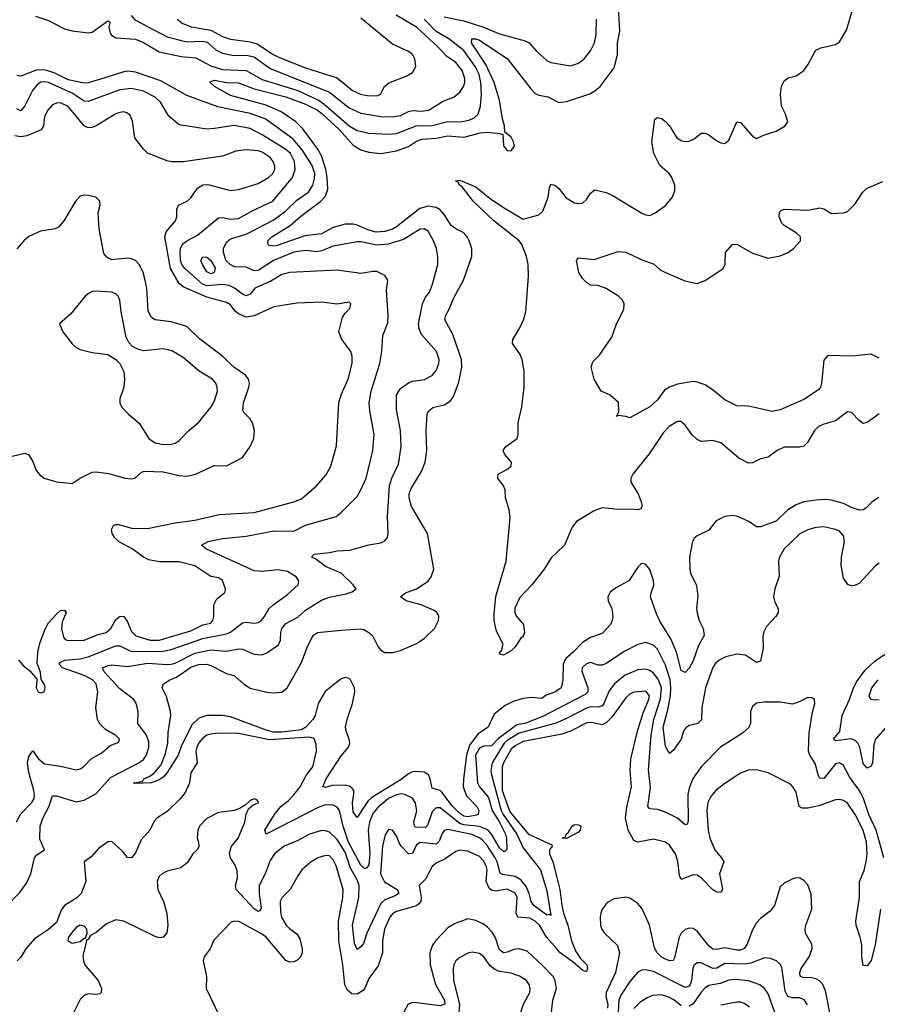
# Model space of a CAD drawing. Header units: inches. Extents: x 1834610 to 2027685, y 642842 to 774116.
# Tile 562 of 632: x 1977284 to 1981621, y 744090 to 749067. Entities that reach past the tile are written whole.
import ezdxf

# ---------------------------------------------------------------- set-up
doc = ezdxf.new("R2010")
doc.units = ezdxf.units.IN
doc.header["$MEASUREMENT"] = 0
doc.layers.add('B9774', color=7, linetype='Continuous')
doc.layers.add('B9784', color=7, linetype='Continuous')

msp = doc.modelspace()

# ---------------------------------------------------------------- linework, layer by layer
at = {"layer": 'B9774', "color": 5}
for points, elevation in [([(1977364.6, 749084.6), (1977430, 749063.7), (1977510, 749021.3), (1977550, 749010.7), (1977630, 749000.2), (1977650, 749004.6), (1977730, 749061.5), (1977737.7, 749057.7), (1977739.2, 749050), (1977735.5, 749030), (1977741.4, 749001.4), (1977748.9, 748988.9), (1977770, 748975.6), (1977870, 748969.4), (1977910, 748951.6), (1977990, 748904.9), (1978101, 748881), (1978174.1, 748874.1), (1978250, 748834.2), (1978310, 748815.9), (1978430, 748810.1), (1978510, 748764.6), (1978690, 748708.5), (1978798, 748658), (1978822.4, 748642.4), (1978950, 748530.5), (1978990, 748506.3), (1979050, 748493), (1979148.6, 748488.6), (1979190, 748492), (1979289.9, 748530.1), (1979370, 748531.9), (1979450, 748553.1), (1979510, 748550.5), (1979550, 748557.7), (1979580.3, 748570), (1979603.2, 748590), (1979615.2, 748630), (1979619.6, 748690), (1979615.6, 748750), (1979607.3, 748790), (1979587.4, 748830), (1979530, 748910.6), (1979454.9, 748970), (1979390, 749007.9), (1979329.9, 749070)], 340), ([(1977847.8, 749087.8), (1977865.8, 749065.8), (1978030, 748980.1), (1978130, 748955.4), (1978210, 748959.3), (1978232.8, 748952.8), (1978275.6, 748915.6), (1978310, 748898.3), (1978366.3, 748886.3), (1978430, 748887.6), (1978470, 748879.1), (1978550, 748820.8), (1978850, 748701), (1978950, 748620.8), (1979010, 748593.9), (1979110, 748578.3), (1979170, 748576.5), (1979210, 748583.4), (1979250, 748603.4), (1979270, 748607.5), (1979314.6, 748605.5), (1979351.1, 748610), (1979425.5, 748654.5), (1979482.1, 748677.9), (1979510, 748701.6), (1979528.7, 748730), (1979534.6, 748750), (1979535, 748770), (1979521.7, 748810), (1979490.5, 748850.5), (1979443.2, 748883.2), (1979399.3, 748930), (1979290.4, 749030), (1979188.6, 749090)], 360), ([(1978079.7, 749070), (1978105.4, 749050), (1978151.9, 749031.9), (1978250, 749013.7), (1978310, 748982), (1978350, 748968.2), (1978450, 748954.6), (1978484.6, 748944.6), (1978569.8, 748889.8), (1978610, 748870.9), (1978730, 748823.8), (1978890, 748773.3), (1978967.7, 748710), (1979007.6, 748690), (1979050, 748681.5), (1979095.5, 748684.5), (1979108.7, 748691.3), (1979129.7, 748730), (1979151.4, 748748.6), (1979238, 748782), (1979270, 748799.5), (1979288.2, 748830), (1979283.1, 748870), (1979270.5, 748890.5), (1979250, 748906.9), (1979170, 748942.7), (1979010, 749075.6)], 380), ([(1979430, 749081), (1979530, 749061.6), (1979630, 749029.3), (1979710, 748995.2), (1979840.8, 748960.7), (1979860.3, 748950), (1979895.3, 748910), (1979950, 748860.2), (1979970.2, 748850.2), (1980000, 748845.4)], 340), ([(1980000, 745674.1), (1979994.3, 745670), (1979946.7, 745653.4), (1979924.2, 745635.8), (1979870, 745640.8), (1979830, 745636.4), (1979780.1, 745619.9), (1979740, 745599.9), (1979683.8, 745556.2), (1979653.1, 745490), (1979603.2, 745456.8), (1979559.4, 745400.6), (1979542.9, 745350), (1979528, 745230), (1979527.3, 745190), (1979543.8, 745143.8), (1979595.9, 745090), (1979605.8, 745070), (1979602.8, 745050), (1979594, 745046), (1979550, 745038.1), (1979530, 745041.4), (1979510, 745053.7), (1979470, 745095), (1979421.1, 745161.1), (1979410, 745171.1), (1979370, 745181.6), (1979360.4, 745230), (1979352, 745250), (1979330, 745263.2), (1979286.2, 745266.2), (1979270, 745264.3), (1979250, 745254.8), (1979214, 745226), (1979064.1, 745135.9), (1979044.1, 745115.9), (1978990, 745033.5), (1978970, 745060.7), (1978967.3, 745110), (1978974.5, 745154.5), (1978973.1, 745170), (1978963.5, 745183.5), (1978950, 745193.3), (1978930, 745197.2), (1978864.2, 745195.8), (1978830, 745185.9), (1978817.6, 745190), (1978834.7, 745230), (1978910, 745346.7), (1978947.1, 745390), (1978953.8, 745410), (1978950.8, 745430), (1978934.6, 745470), (1978932, 745492), (1978939.9, 745530), (1978967.7, 745610), (1978979.1, 745670), (1978977, 745690), (1978956.6, 745730), (1978950, 745737.3), (1978930, 745741.3), (1978910, 745735.9), (1978829.3, 745670.7), (1978793.5, 745610), (1978777.6, 745550), (1978767.3, 745530), (1978731.7, 745490), (1978710, 745478), (1978610, 745466.2), (1978570, 745465.8), (1978530, 745475.3), (1978350, 745543.6), (1978310, 745549), (1978230.7, 745549.3), (1978190, 745536), (1978156.4, 745503.6), (1978102.2, 745397.8), (1978084.8, 745350), (1978030, 745261.1), (1978010, 745238.5), (1977990, 745223.9), (1977950, 745208.6), (1977865.6, 745205.6), (1977859, 745210), (1977904.7, 745215.3), (1977912.3, 745230), (1977939.3, 745240.7), (1977963.2, 745256.8), (1977998.8, 745301.2), (1978022.2, 745357.8), (1978033.1, 745410), (1978035.4, 745464.6), (1978048.7, 745550), (1978047.4, 745570), (1978026.3, 745646.3), (1978004.7, 745690), (1978011.2, 745710), (1978043.5, 745730), (1978076.8, 745743.2), (1978150, 745794.1), (1978190, 745807.1), (1978230, 745808.9), (1978250, 745803.1), (1978330, 745761.9), (1978370.7, 745750.7), (1978416.2, 745710), (1978450, 745688.6), (1978533.1, 745666.9), (1978570, 745664.4), (1978610, 745668.4), (1978636.4, 745690), (1978710, 745817.8), (1978735.4, 745890), (1978760.3, 745939.7), (1978770, 745955.2), (1978790, 745968.7), (1978910, 745981.4), (1979007.8, 745987.8), (1979024.6, 745984.6), (1979049.8, 745969.8), (1979070.1, 745950.1), (1979096.3, 745896.3), (1979110, 745880.1), (1979130, 745868.9), (1979170, 745867.5), (1979210, 745877.8), (1979290, 745914), (1979330, 745938.2), (1979381, 745990), (1979402.2, 746030), (1979403.5, 746050), (1979399.6, 746059.6), (1979394.3, 746070), (1979379.9, 746079.9), (1979314.7, 746110), (1979238.4, 746130), (1979209.6, 746150), (1979235.1, 746170), (1979290, 746190.7), (1979350.4, 746229.6), (1979365.3, 746250), (1979378.7, 746290), (1979347, 746470), (1979266.2, 746606.2), (1979253.5, 746650), (1979254.4, 746670), (1979263.3, 746696.7), (1979316.1, 746783.9), (1979335.2, 746830), (1979343.2, 746890), (1979338.9, 746990), (1979345.4, 747074.6), (1979353.5, 747090), (1979373.3, 747106.7), (1979430, 747120.4), (1979461.7, 747138.3), (1979477.5, 747162.4), (1979505.6, 747234.4), (1979520.6, 747310), (1979518.8, 747350), (1979475.2, 747475.2), (1979433.7, 747550), (1979436.8, 747570), (1979456.1, 747603.9), (1979478.9, 747661.1), (1979528.2, 747750), (1979570.6, 747870), (1979571.3, 747910), (1979556.5, 747950), (1979547.4, 747970), (1979530, 747989.8), (1979489.1, 748009.1), (1979466, 748026), (1979430, 748083.2), (1979410, 748106), (1979390, 748117.9), (1979350, 748124.1), (1979307.7, 748112.3), (1979190, 748020.3), (1979170, 748008.9), (1979130, 747995.9), (1979087, 747993), (1979045, 748005), (1978990, 748029.2), (1978970, 748033.7), (1978930, 748033.3), (1978870, 748017.1), (1978810, 747984.7), (1978726.2, 747973.8), (1978586, 747926), (1978570, 747922.8), (1978546.3, 747926.3), (1978540.4, 747930), (1978538.5, 747950), (1978559.4, 747970), (1978652.7, 748027.3), (1978705.9, 748074.1), (1978806.2, 748150), (1978830, 748174.4), (1978842.7, 748210), (1978839.3, 748270), (1978831.7, 748310), (1978810, 748379.8), (1978792.5, 748412.5), (1978715.7, 748515.7), (1978680.5, 748550), (1978610, 748599.4), (1978530, 748635.6), (1978350, 748684.1), (1978269.8, 748730), (1978246.9, 748750), (1978246.7, 748753.3), (1978270, 748760.7), (1978330, 748750.4), (1978391.4, 748748.6), (1978470, 748717.9), (1978630, 748677.9), (1978730, 748639.8), (1978790, 748609.5), (1978812.4, 748592.4), (1978901.3, 748510), (1978970, 748432.8), (1979010, 748409.6), (1979050, 748397.1), (1979110, 748391.3), (1979190, 748404.3), (1979250, 748425.9), (1979290, 748452.6), (1979317.5, 748462.5), (1979390, 748468.1), (1979450, 748480.2), (1979530, 748473), (1979614.8, 748494.8), (1979650, 748498.5), (1979712.5, 748492.5), (1979727.1, 748487.1), (1979730.3, 748430), (1979750, 748406.7), (1979770, 748403.7), (1979785.6, 748430), (1979781.6, 748450), (1979770, 748473.7), (1979738, 748498), (1979736.2, 748530), (1979725.5, 748565.5), (1979710, 748661.1), (1979683.3, 748750), (1979641.2, 748841.2), (1979568.6, 748950), (1979569.9, 748970.1), (1979590, 748970.5), (1979610, 748963.3), (1979750, 748871.7), (1979870, 748716), (1979890, 748695.8), (1979910, 748686), (1979956.8, 748676.8), (1980000, 748654.3)], 320), ([(1977215.1, 744584.9), (1977285, 744655), (1977318.2, 744701.8), (1977340.4, 744750), (1977359.3, 744830), (1977370, 744844.9), (1977409.4, 744870), (1977385.4, 744925.4), (1977388.4, 744990), (1977401.1, 745030), (1977431.8, 745088.2), (1977450, 745144), (1977470, 745143), (1977570, 745113.6), (1977610, 745121), (1977670, 745154.7), (1977743.3, 745236.7), (1977886.3, 745310), (1977910, 745328), (1977925.8, 745350), (1977937.1, 745390), (1977937.3, 745417.3), (1977925.7, 745450), (1977882, 745510), (1977883.5, 745570), (1977872.7, 745612.7), (1977860.5, 745630), (1977790, 745685.4), (1977711.2, 745770), (1977702.3, 745790), (1977730, 745802.8), (1977750, 745805.2), (1977830, 745797.7), (1977930, 745813.8), (1978030, 745806.9), (1978050, 745809.4), (1978070, 745815.1), (1978170, 745865.6), (1978250, 745881.3), (1978330, 745875.1), (1978390, 745886.8), (1978410, 745884.6), (1978470, 745859.5), (1978510, 745855.9), (1978533.9, 745866.1), (1978593.4, 745906.6), (1978602.5, 745930), (1978604.2, 745970), (1978610.4, 745989.6), (1978630, 746015.1), (1978690, 746046.4), (1978730, 746082.4), (1978810, 746133.6), (1978850, 746147.2), (1978935.7, 746164.3), (1978965.7, 746174.3), (1978985.6, 746190), (1978971, 746210), (1978910, 746269.2), (1978830, 746302.2), (1978780.9, 746340.9), (1978759.3, 746350), (1978774, 746366), (1978850, 746373.2), (1978890, 746382), (1978954.2, 746385.8), (1979050, 746412.7), (1979110, 746423.1), (1979130, 746432.4), (1979143.5, 746450), (1979147.7, 746472.3), (1979144.6, 746555.4), (1979153.8, 746710), (1979166.7, 746750), (1979199.5, 746820.5), (1979212.7, 746910), (1979209.9, 746990), (1979190, 747095.3), (1979189, 747170), (1979210, 747202), (1979250, 747232.2), (1979270, 747239.3), (1979331.9, 747248.1), (1979370, 747267.7), (1979390, 747293), (1979403.9, 747330), (1979405.8, 747350), (1979392.5, 747390), (1979316.5, 747476.5), (1979304.3, 747504.3), (1979300.5, 747530), (1979321.3, 747630), (1979336.2, 747663.8), (1979355.7, 747690), (1979372.2, 747730), (1979399.2, 747830), (1979399.3, 747870), (1979391.6, 747910), (1979377.2, 747950), (1979350, 747998), (1979330, 748010.6), (1979310, 748007.5), (1979224.2, 747955.8), (1979147.5, 747932.5), (1979090, 747927.1), (1979010, 747944.5), (1978990, 747944), (1978870, 747922.9), (1978810, 747898), (1978790, 747894.1), (1978730, 747900.4), (1978670, 747892.3), (1978568.1, 747850), (1978490, 747799.6), (1978470, 747798.4), (1978430, 747815.8), (1978370, 747818.5), (1978348.8, 747828.8), (1978329, 747849), (1978314.4, 747890), (1978315.4, 747910), (1978330, 747942.2), (1978350, 747959.8), (1978430, 747983.6), (1978570, 748056.1), (1978630, 748100.4), (1978685.9, 748154.1), (1978744.8, 748195.2), (1978766.6, 748230), (1978775.3, 748264.7), (1978775.8, 748290), (1978763.4, 748330), (1978712.9, 748410), (1978665.1, 748465.1), (1978526.1, 748566.1), (1978450, 748592.2), (1978286, 748626), (1978130, 748684.5), (1977997.5, 748757.5), (1977870, 748801.8), (1977830, 748806.4), (1977810, 748804), (1977710, 748770.8), (1977630, 748747.8), (1977610, 748746.2), (1977530, 748762.8), (1977458.4, 748798.4), (1977410, 748813.9), (1977367.2, 748812.8), (1977290, 748781.9), (1977270, 748784.3)], 340), ([(1977267.8, 745012.2), (1977290, 745052.9), (1977346.2, 745110), (1977356.9, 745130), (1977359.7, 745150), (1977356, 745170), (1977327.8, 745267.8), (1977323.3, 745310), (1977330, 745343.1), (1977350, 745370.5), (1977379.1, 745330), (1977410, 745305.9), (1977490, 745294.2), (1977570, 745275.8), (1977590, 745279.6), (1977606, 745290), (1977646, 745330), (1977698.8, 745361.2), (1977741.4, 745398.6), (1977785.6, 745414.4), (1977789.6, 745430), (1977770, 745448), (1977718.8, 745478.8), (1977690, 745508.4), (1977677.1, 745530), (1977668.3, 745590), (1977678.5, 745670), (1977670.5, 745710), (1977652.6, 745730), (1977615.5, 745750), (1977499.8, 745790), (1977483.2, 745810), (1977490, 745818.9), (1977512.3, 745830), (1977590, 745835.8), (1977630, 745845.6), (1977770, 745901.9), (1977790, 745902.5), (1977850, 745873.9), (1978010, 745874.4), (1978050, 745883.2), (1978210, 745938.7), (1978330, 745962.9), (1978350, 745970.2), (1978410, 746018.6), (1978430, 746021.7), (1978470, 746016.3), (1978490, 746020.2), (1978505.1, 746030), (1978522.9, 746050), (1978545.6, 746090), (1978565.5, 746110), (1978638.8, 746161.2), (1978692.7, 746210), (1978696, 746230), (1978682, 746250), (1978638.3, 746278.3), (1978590, 746286.6), (1978510, 746278.2), (1978470, 746281.8), (1978228.2, 746390), (1978202.7, 746410), (1978237, 746430), (1978310, 746444.3), (1978430, 746455.8), (1978570, 746483.7), (1978670, 746482.3), (1978730, 746511.4), (1978883.8, 746556.2), (1978910, 746576.1), (1978990, 746656.5), (1979009.8, 746690), (1979035.7, 746750), (1979070.7, 746890), (1979076.2, 746970), (1979054.5, 747090), (1979051.3, 747130), (1979061.6, 747190), (1979104.8, 747330), (1979116, 747390), (1979120.7, 747470), (1979145.3, 747534.7), (1979147.5, 747570), (1979139.5, 747700.5), (1979145.1, 747750), (1979130, 747773.3), (1979090, 747793.7), (1979070, 747794.8), (1979010, 747784), (1978890, 747801.6), (1978650, 747789.3), (1978610, 747779), (1978553.9, 747746.1), (1978473, 747710), (1978450, 747679.8), (1978430, 747671.6), (1978410, 747679.5), (1978370.5, 747710.5), (1978342.8, 747722.8), (1978310, 747728.5), (1978230, 747722.4), (1978209.1, 747730), (1978119.3, 747810), (1978104, 747830), (1978097.5, 747850), (1978095.8, 747890), (1978097.5, 747910), (1978106.8, 747933.2), (1978128.9, 747950), (1978182.8, 747977.2), (1978290, 748064.8), (1978310, 748067), (1978350, 748058.1), (1978390, 748061.9), (1978459, 748101), (1978563.8, 748150), (1978664.3, 748270), (1978676.6, 748310), (1978673.2, 748350), (1978653.1, 748390), (1978630, 748410.8), (1978510, 748485.7), (1978450, 748516.3), (1978368.5, 748531.5), (1978270, 748516.3), (1978230, 748514.5), (1978090, 748535.3), (1978039.1, 748579.1), (1977995.9, 748650), (1977970, 748675.3), (1977910, 748706.2), (1977850, 748719), (1977790, 748713.2), (1977630, 748652.8), (1977610, 748655.1), (1977550, 748696), (1977430, 748749.5), (1977410, 748753.8), (1977390, 748750.8), (1977370, 748735.5), (1977348.4, 748710), (1977310, 748632.1), (1977290, 748605.7), (1977270, 748616.4)], 360), ([(1977277.3, 745830), (1977302, 745802), (1977335.6, 745775.6), (1977374, 745730), (1977370, 745726), (1977368, 745690), (1977378, 745670), (1977390, 745664), (1977408, 745670), (1977413.2, 745690), (1977410, 745706), (1977392.5, 745732.5), (1977390, 745768), (1977372.3, 745812.3), (1977375.5, 745870), (1977385.4, 745914.6), (1977413.3, 745986.7), (1977430, 746018), (1977470, 746062.3), (1977490, 746080.4), (1977510, 746082), (1977519.3, 746070), (1977498.9, 746021.1), (1977494.8, 745990), (1977505, 745945), (1977514.4, 745934.4), (1977528.8, 745928.8), (1977610, 745930.9), (1977680.7, 745959.3), (1977721.1, 745970), (1977745, 745990), (1977770, 746035.8), (1977791.9, 746051.9), (1977811.3, 746050), (1977827.2, 746027.2), (1977850, 745974.2), (1977872, 745952), (1977943.7, 745930), (1977990, 745931), (1978150, 745977.8), (1978210, 746008.2), (1978250, 746016.5), (1978261.4, 746030), (1978266, 746050), (1978265.1, 746110), (1978281.2, 746138.8), (1978319.5, 746170), (1978322.7, 746177.3), (1978325.1, 746190), (1978310, 746232.7), (1978290, 746245.3), (1978250, 746251.6), (1978170, 746307.1), (1978090, 746325.8), (1977990, 746326.5), (1977937.4, 746337.4), (1977910, 746350.5), (1977853, 746393), (1977783.4, 746430), (1977762.9, 746450), (1977751.6, 746470), (1977749, 746490), (1977758.4, 746510), (1977770, 746515.5), (1977785.4, 746514.6), (1977850, 746496.8), (1977930, 746494.6), (1978070, 746523.9), (1978170, 746537.2), (1978293.4, 746566.6), (1978470, 746575.3), (1978670.5, 746629.5), (1978710, 746645.2), (1978785.7, 746710), (1978834.1, 746765.9), (1978856.8, 746810), (1978886.3, 746913.7), (1978898.6, 747130), (1978909.8, 747170), (1978944.9, 747250), (1978964.9, 747330), (1978965.9, 747365.9), (1978959.4, 747390), (1978912.6, 747450), (1978898.3, 747490), (1978916.9, 747563.1), (1978930, 747584), (1978953.1, 747606.9), (1978958, 747630), (1978950, 747639.3), (1978890.3, 747629.7), (1978810, 747639.8), (1978685.1, 747634.9), (1978570, 747615.8), (1978470, 747569.9), (1978430, 747563.8), (1978390, 747579.5), (1978373.4, 747593.5), (1978350, 747626), (1978330, 747638.3), (1978230, 747665.3), (1978110, 747716.4), (1978090, 747733), (1978045.9, 747810), (1978018, 747970), (1978025, 747994.9), (1978072.5, 748050), (1978079.3, 748070), (1978078.3, 748110), (1978087.3, 748130), (1978131.3, 748150), (1978150, 748167.2), (1978184, 748216), (1978210, 748232.6), (1978234.8, 748234.8), (1978350, 748203.2), (1978390, 748208.6), (1978490, 748238.5), (1978542.4, 748270), (1978564.6, 748290), (1978573.6, 748310), (1978573.9, 748326.1), (1978565.2, 748350), (1978549.9, 748370), (1978510, 748397.8), (1978490, 748404.1), (1978430, 748409.9), (1978377.7, 748402.3), (1978310, 748377.8), (1978110, 748348.3), (1978051.2, 748348.8), (1978030, 748354.2), (1977930, 748392.3), (1977910, 748412.3), (1977866.3, 748470), (1977854.8, 748554.8), (1977842.3, 748582.3), (1977830, 748594.2), (1977810, 748600.7), (1977790, 748598.8), (1977770, 748591.2), (1977670, 748530.7), (1977650, 748522), (1977630, 748520.7), (1977610, 748530.9), (1977530, 748627.7), (1977490, 748646.4), (1977470, 748644.7), (1977450, 748636.5), (1977425.8, 748610), (1977410, 748578), (1977404.4, 748530), (1977393.4, 748510), (1977319.9, 748480.1), (1977290, 748475.6), (1977260.2, 748480.2)], 380), ([(1980000, 746373.3), (1979972.5, 746347.5), (1979937, 746290), (1979874, 746210), (1979813, 746147), (1979788.4, 746091.6), (1979788, 746070), (1979796.9, 746050), (1979832, 746010), (1979836.9, 745970), (1979830, 745949.7), (1979818.9, 745941.1), (1979790, 745897), (1979770, 745877), (1979730, 745855.3), (1979718, 745858), (1979708, 745868), (1979721.2, 745878.8), (1979729.3, 745910), (1979695.5, 745975.5), (1979683.6, 746030), (1979683.5, 746063.5), (1979691.7, 746151.7), (1979744.6, 746330), (1979764.8, 746550), (1979759.9, 746590), (1979741.6, 746650), (1979739.8, 746690), (1979731, 746711), (1979702.6, 746750), (1979703, 746770), (1979747.2, 746792.8), (1979769.6, 746810), (1979771, 746830), (1979738.3, 746870), (1979729.6, 746890), (1979742.4, 746910), (1979799.7, 746950), (1979805.4, 746970), (1979804.4, 747030), (1979822.7, 747110), (1979835.6, 747210), (1979835.3, 747290), (1979824.7, 747350), (1979814.6, 747374.6), (1979776.9, 747430), (1979777.4, 747450), (1979813.3, 747510), (1979831.3, 747550), (1979843, 747590), (1979858, 747770), (1979855.9, 747830), (1979847.3, 747870), (1979823.5, 747930), (1979809.9, 747950), (1979682, 748050), (1979576.8, 748150), (1979522.5, 748222.5), (1979508.9, 748230), (1979503.9, 748243.9), (1979488.2, 748251.8), (1979510, 748255.2), (1979590, 748221.7), (1979663.5, 748163.5), (1979730, 748118), (1979830, 748058.4), (1979910, 748081.1), (1979930, 748099), (1979956.2, 748170), (1979962.6, 748217.4), (1979970, 748234.9), (1979991.1, 748230), (1980000, 748222.3)], 280), ([(1977210, 746852.2), (1977310, 746876.4), (1977330, 746867.3), (1977350, 746834), (1977367.9, 746787.9), (1977385.7, 746765.7), (1977407.3, 746750), (1977470, 746730.3), (1977550, 746722), (1977589.5, 746750), (1977650, 746779.7), (1977670, 746782.2), (1977733.4, 746773.4), (1977817.3, 746750), (1977850, 746746.2), (1977866, 746750), (1977900.5, 746779.5), (1977914.5, 746785.5), (1978010, 746782), (1978090, 746763), (1978130, 746759.7), (1978173.3, 746770), (1978267.1, 746812.9), (1978330, 746812), (1978410, 746854.3), (1978450, 746910.4), (1978467.4, 746950), (1978470.8, 746990), (1978461.4, 747030), (1978449.7, 747050), (1978419, 747079), (1978412.2, 747092.2), (1978416.5, 747130), (1978443.2, 747210), (1978445.5, 747230), (1978441.4, 747250), (1978426.6, 747270), (1978367.3, 747310), (1978310, 747366.9), (1978193.7, 747453.7), (1978130, 747515.7), (1978050, 747539.9), (1977970, 747549.1), (1977950, 747562), (1977933.8, 747593.8), (1977926.7, 747710), (1977917.2, 747757.2), (1977909.2, 747790), (1977890, 747828.6), (1977870, 747849.8), (1977850, 747858.4), (1977830, 747861.2), (1977750, 747853.7), (1977725.7, 747865.7), (1977710, 747886), (1977685.3, 748010), (1977680.5, 748090), (1977691.6, 748130), (1977689.5, 748149.5), (1977669, 748170), (1977630, 748179.1), (1977610, 748179.7), (1977590, 748174.3), (1977567.9, 748152.1), (1977507.2, 748050), (1977480.9, 748019.1), (1977462.8, 748010), (1977390, 747997.6), (1977330, 747970.6), (1977304.6, 747950), (1977270, 747908.7)], 420), ([(1980000, 745581.6), (1979933.2, 745546.8), (1979839.2, 745510), (1979797.9, 745502.1), (1979705.8, 745434.2), (1979670, 745396.8), (1979630, 745394.5), (1979610, 745385.4), (1979589.8, 745350), (1979599, 745210), (1979609.1, 745190), (1979654.5, 745134.5), (1979673, 745070), (1979711.2, 745010), (1979740.9, 744950), (1979745.9, 744930), (1979748.3, 744871.7), (1979737.7, 744862.3), (1979730, 744862.3), (1979710, 744880.2), (1979669.8, 744949.8), (1979651.1, 744971.1), (1979610, 744989), (1979530, 744996.4), (1979510, 745003.4), (1979410, 745082.5), (1979390, 745083.7), (1979370, 745062.4), (1979345.8, 744994.2), (1979335.9, 744984.1), (1979286, 744986), (1979280.2, 744990), (1979277.6, 745010), (1979291.7, 745068.3), (1979286, 745106), (1979270, 745132.4), (1979231.1, 745151.1), (1979213.2, 745153.2), (1979190, 745149), (1979149, 745130), (1979094.7, 745085.3), (1979070, 745053.9), (1979053.6, 745010), (1979046.9, 744970), (1979054, 744850), (1979050, 744794.5), (1979040, 744780), (1979030, 744775.4), (1979010, 744793.4), (1978947.5, 744910), (1978920.7, 744990), (1978901.9, 745070), (1978890, 745087), (1978870, 745097.2), (1978830, 745097.5), (1978790, 745083.5), (1978529.8, 744949.8), (1978523.9, 744970), (1978572.7, 745050), (1978605.5, 745090), (1978641.7, 745118.3), (1978670.9, 745149.1), (1978702.3, 745190), (1978735, 745250), (1978765.9, 745290), (1978785, 745370), (1978782.7, 745402.7), (1978773.9, 745433.9), (1978750, 745440.5), (1978547, 745427), (1978390, 745459.4), (1978290, 745460.3), (1978250, 745456.1), (1978230, 745450.8), (1978210, 745435.4), (1978190, 745411.1), (1978180.1, 745390), (1978175, 745370), (1978181.2, 745310), (1978150, 745260.7), (1978142.2, 745210), (1978120.3, 745159.7), (1978093.9, 745126.1), (1978030, 745064.1), (1977977.6, 745030), (1977964.6, 745015.4), (1977941.7, 744970), (1977898.8, 744921.2), (1977870, 744856.3), (1977850, 744829.6), (1977830, 744831.8), (1977803.4, 744863.4), (1977750, 744912.4), (1977730, 744911.3), (1977682.3, 744877.7), (1977644.8, 744835.2), (1977610.3, 744810), (1977617.8, 744710), (1977595.4, 744650), (1977572.3, 744627.7), (1977510.7, 744589.3), (1977494.4, 744565.6), (1977470, 744503), (1977430, 744468.7), (1977359.6, 744420.4), (1977315.5, 744370), (1977290, 744328.7), (1977270.6, 744309.4)], 340), ([(1980000, 745512.8), (1979991, 745509), (1979810, 745460.6), (1979750, 745424), (1979734.5, 745410), (1979673.4, 745310), (1979667.2, 745270), (1979669.3, 745250), (1979719.2, 745070), (1979728.6, 745050), (1979798.9, 744950), (1979830, 744880.6), (1979918.5, 744770), (1979950, 744664.2), (1979970, 744538), (1979963.1, 744543.1), (1979950, 744541), (1979883.7, 744590), (1979869.9, 744609.9), (1979860.8, 744650), (1979845.5, 744685.5), (1979818.8, 744718.8), (1979790, 744735.8), (1979725.9, 744745.9), (1979713.5, 744753.5), (1979698.2, 744810), (1979688.3, 744830), (1979650, 744890.4), (1979622.1, 744922), (1979610, 744931.8), (1979570, 744947.8), (1979450, 744973.5), (1979430, 744968.2), (1979418.5, 744950), (1979405.9, 744914.1), (1979390, 744898.6), (1979310, 744908.1), (1979290, 744896), (1979270, 744852.1), (1979250, 744850.6), (1979213.5, 744890), (1979200.9, 744910), (1979190, 744942), (1979170, 744969.7), (1979150, 744973), (1979147, 744970), (1979132.7, 744947.3), (1979119.1, 744890), (1979108.3, 744750), (1979129.6, 744709.6), (1979193.5, 744670), (1979200.6, 744650), (1979182.5, 744637.6), (1979130, 744617.5), (1979110, 744599.9), (1979039.3, 744450), (1979022.5, 744397.4), (1979010, 744380.4), (1978990, 744366.3), (1978976.4, 744396.4), (1978967.4, 744490), (1978998.4, 744630), (1979000.5, 744690), (1978990, 744719.1), (1978957.3, 744777.3), (1978930, 744859.2), (1978890, 744922.9), (1978850, 744960.2), (1978830, 744967.1), (1978810, 744967.7), (1978750, 744950.6), (1978690, 744918.4), (1978622, 744890), (1978573, 744850), (1978550, 744816.4), (1978524.9, 744750), (1978495.7, 744690), (1978494.9, 744650), (1978504.5, 744575.5), (1978497.5, 744562.5), (1978490, 744559.2), (1978470, 744572.8), (1978379.1, 744670), (1978375.7, 744690), (1978385.6, 744730), (1978384.6, 744764.6), (1978373.8, 744793.8), (1978350.5, 744830), (1978345.4, 744850), (1978353.6, 744886.4), (1978388.3, 744930), (1978423, 745010), (1978429.6, 745050.4), (1978441.2, 745078.8), (1978463.7, 745096.3), (1978492.7, 745110), (1978484, 745124), (1978470, 745129), (1978450, 745119.3), (1978423.8, 745096.2), (1978398.6, 745081.4), (1978370, 745069.6), (1978290, 745059.3), (1978230, 745028.5), (1978193.1, 744990), (1978184.4, 744970), (1978181.1, 744930), (1978188.5, 744910), (1978190, 744886), (1978182, 744870), (1978158.9, 744850), (1978133.3, 744806.7), (1978099.5, 744780.5), (1978030, 744763.5), (1978004.9, 744750), (1977990, 744735.1), (1977978.9, 744710), (1977982.6, 744670), (1978010.8, 744610), (1978028, 744550), (1978032.4, 744490), (1978028.3, 744451.7), (1978010, 744429), (1977990, 744426), (1977970, 744432), (1977810, 744509.8), (1977770, 744516.8), (1977723.4, 744496.6), (1977670, 744452.3), (1977642, 744438), (1977630, 744418), (1977623.6, 744416.4), (1977603.4, 744336.6), (1977606.5, 744310), (1977614.3, 744290), (1977628.9, 744270), (1977680.4, 744210), (1977698, 744170), (1977695.8, 744150), (1977690, 744143.6), (1977670, 744139.1), (1977630, 744142.2), (1977610, 744133.8), (1977590, 744114.2), (1977550, 744034)], 360), ([(1980000, 745450.1), (1979830, 745417.7), (1979790, 745397.2), (1979770, 745380.1), (1979731.1, 745310), (1979724.6, 745290), (1979724, 745170), (1979763.6, 745063.6), (1979857.1, 744950), (1979975.3, 744895.3), (1979977.3, 744890), (1979962.7, 744870), (1979963.9, 744850), (1979979.9, 744810), (1980000, 744730.8)], 380), ([(1980000, 744370.1), (1979948.8, 744428.8), (1979912.6, 744490), (1979890.8, 744510.8), (1979864.6, 744524.6), (1979803.9, 744530), (1979795.3, 744550), (1979800.7, 744630), (1979790, 744651.8), (1979750, 744671.2), (1979690, 744662), (1979670, 744666.5), (1979657.7, 744677.7), (1979643, 744710), (1979647.7, 744770), (1979642.5, 744790), (1979630, 744815.4), (1979610, 744837.3), (1979550, 744864.1), (1979510, 744869.8), (1979490, 744862.3), (1979435.4, 744824.6), (1979390, 744803), (1979370, 744786.3), (1979336.8, 744723.2), (1979303.8, 744690), (1979314.9, 744630), (1979311.9, 744610), (1979302.9, 744597.1), (1979290, 744587.1), (1979190, 744558.9), (1979170, 744546.6), (1979155.7, 744530), (1979129.7, 744470), (1979119.1, 744410), (1979119.2, 744350), (1979096.1, 744283.9), (1979050, 744220.8), (1979029.3, 744170.7), (1979020.5, 744159.5), (1978990, 744141.5), (1978963.3, 744143.3), (1978941.2, 744161.2), (1978928.8, 744188.8), (1978918.2, 744290), (1978897.7, 744410), (1978895.9, 744510), (1978918.2, 744630), (1978920.1, 744670), (1978884.4, 744790), (1978870, 744819.8), (1978850, 744839.8), (1978830, 744842.9), (1978792, 744830), (1978757.8, 744810), (1978711.7, 744770), (1978690, 744739.6), (1978652.4, 744670), (1978611.4, 744630), (1978601.3, 744610), (1978602.6, 744557.4), (1978608.5, 744530), (1978632.2, 744490), (1978650, 744470.7), (1978685.9, 744445.9), (1978700, 744420), (1978712.4, 744370), (1978713, 744350), (1978704.7, 744330), (1978690, 744314.6), (1978670, 744304.3), (1978650, 744302.7), (1978630, 744311.6), (1978530, 744428.6), (1978510, 744445.2), (1978391.5, 744508.5), (1978370, 744510.9), (1978354.2, 744505.8), (1978265.7, 744414.3), (1978247.2, 744370), (1978216.4, 744330), (1978212.4, 744310), (1978229.3, 744230), (1978226.9, 744170), (1978293.8, 744030)], 380), ([(1979973.9, 744050), (1979980.2, 744110), (1979998.5, 744170), (1979992.7, 744210), (1979981.1, 744230), (1979930, 744283.7), (1979850, 744357.7), (1979810, 744370.7), (1979790, 744368.2), (1979750, 744353.1), (1979730, 744350.4), (1979718.2, 744358.1), (1979709.2, 744369.2), (1979690, 744426.2), (1979674, 744454), (1979650, 744480.2), (1979630, 744494.3), (1979590, 744514.3), (1979550, 744521.8), (1979482.7, 744497.3), (1979450, 744476.8), (1979388.3, 744411.7), (1979370, 744385.1), (1979357.9, 744350), (1979360.6, 744290), (1979386.2, 744190), (1979432.9, 744110), (1979433.9, 744090), (1979410, 744082.4), (1979290, 744097.9), (1979270, 744098.2), (1979249.2, 744090.8), (1979227.3, 744050)], 420), ([(1979818.7, 744050), (1979832.1, 744090), (1979863.4, 744150), (1979866.3, 744170), (1979861.2, 744190), (1979847.2, 744210), (1979812.5, 744232.5), (1979770, 744246.8), (1979710, 744256.5), (1979686.2, 744266.2), (1979663.9, 744283.9), (1979630, 744332.1), (1979610, 744346.2), (1979572.7, 744352.7), (1979550, 744348.7), (1979510, 744327), (1979490.2, 744310), (1979479.8, 744290), (1979475.9, 744270), (1979478.3, 744210), (1979508.1, 744090), (1979504.8, 744050)], 440)]:
    msp.add_lwpolyline(points, dxfattribs=dict(at, elevation=elevation))
for points, elevation in [([(1978250, 747782.8), (1978230, 747791.8), (1978207.7, 747830), (1978200.8, 747850), (1978210, 747868.9), (1978230, 747866.2), (1978250, 747850.1), (1978273.4, 747813.4), (1978267.9, 747790)], 340), ([(1977670, 747694.6), (1977650, 747692.4), (1977634.8, 747685.2), (1977614.9, 747670), (1977540.7, 747579.3), (1977486, 747530), (1977503, 747490), (1977549.2, 747429.2), (1977570.2, 747410.2), (1977590, 747400.3), (1977650, 747385.5), (1977730, 747374), (1977771, 747350), (1977790.8, 747330), (1977810.5, 747289.5), (1977814, 747250), (1977810.8, 747210), (1977790.8, 747150), (1977790.8, 747130), (1977798.8, 747110), (1977833.5, 747073.5), (1977887.6, 747027.6), (1977937.4, 746950), (1977955.8, 746935.8), (1977970, 746927.7), (1978010, 746920.2), (1978050, 746921.5), (1978070, 746926.7), (1978090, 746939.1), (1978139.7, 746990), (1978190, 747032.9), (1978252.8, 747110), (1978270, 747140.5), (1978284.1, 747190), (1978283.5, 747210), (1978276.5, 747230), (1978258.5, 747250), (1978191.1, 747291.1), (1978110, 747359.3), (1978054, 747394), (1978010, 747403.2), (1977910, 747392.7), (1977880.9, 747400.9), (1977854.9, 747414.9), (1977835.2, 747435.2), (1977823.1, 747463.1), (1977797.3, 747590), (1977790.7, 747650), (1977781.7, 747670), (1977770, 747681), (1977748, 747690)], 440), ([(1977590, 744489.3), (1977570, 744477.6), (1977550, 744454.5), (1977530.6, 744430), (1977526.8, 744410), (1977550, 744399.3), (1977590, 744407.3), (1977610, 744424.7), (1977616.4, 744423.6), (1977625.2, 744450), (1977624, 744470), (1977610, 744484)], 360)]:
    msp.add_lwpolyline(points, close=True, dxfattribs=dict(at, elevation=elevation))
at = {"layer": 'B9784', "color": 5}
for points, elevation in [([(1980000, 748654.3), (1980010, 748649.1), (1980050, 748654.2), (1980166.8, 748693.2), (1980192.8, 748707.2), (1980219.3, 748730), (1980290, 748824.2), (1980307.4, 748890), (1980307.5, 748950), (1980319.9, 749010), (1980312, 749130)], 320), ([(1980000, 748222.3), (1980010, 748213.5), (1980046.9, 748166.9), (1980090, 748141.1), (1980110, 748137.2), (1980130, 748140.2), (1980150, 748158.7), (1980170, 748190.5), (1980192.9, 748207.1), (1980250, 748193.7), (1980280.8, 748180.7), (1980430, 748088.9), (1980450, 748081.1), (1980470, 748077.6), (1980497.2, 748090), (1980550, 748128.2), (1980586, 748170), (1980596.6, 748203.4), (1980597.7, 748230), (1980582, 748270), (1980568.1, 748290), (1980521.1, 748330), (1980491.3, 748390), (1980480.7, 748450), (1980496, 748564), (1980510, 748572.7), (1980530, 748567.7), (1980550, 748552.2), (1980570, 748530.3), (1980607.6, 748470), (1980630, 748456.2), (1980650, 748451.2), (1980670, 748453.2), (1980694.5, 748465.5), (1980730, 748493.4), (1980750, 748493.4), (1980770, 748484.6), (1980810, 748454.9), (1980830, 748444.4), (1980850, 748440.5), (1980870, 748458.8), (1980910, 748550.8), (1980930, 748547.3), (1980990, 748478), (1981010, 748466), (1981050, 748484.9), (1981110, 748504), (1981155.3, 748530), (1981169, 748550), (1981156.2, 748590), (1981136.2, 748630), (1981132, 748690), (1981137, 748730), (1981150, 748757.3), (1981170, 748772.7), (1981210, 748783.8), (1981249.4, 748810), (1981270, 748838.8), (1981310, 748913), (1981335.4, 748924.6), (1981410, 748941.6), (1981430, 748954.8), (1981466.2, 749013.8), (1981497.1, 749122.9)], 280), ([(1980000, 748845.4), (1980070, 748834.2), (1980110, 748847.3), (1980138.2, 748870), (1980170.4, 748909.6), (1980191.2, 748950), (1980199.3, 748990), (1980200.7, 749070)], 340), ([(1981630, 747356.2), (1981590, 747376.9), (1981493.5, 747366.5), (1981370.2, 747369.8), (1981350, 747346), (1981339.4, 747230), (1981334.7, 747210), (1981324.6, 747195.4), (1981250, 747147.9), (1981130, 747094.7), (1981090, 747086), (1980970, 747114), (1980910, 747115.3), (1980850, 747145.7), (1980793.1, 747193.1), (1980750, 747220.7), (1980710, 747235.6), (1980690, 747238.3), (1980610, 747224), (1980569.7, 747210.3), (1980545.7, 747194.3), (1980510, 747146.3), (1980470.2, 747110), (1980370, 747054), (1980350, 747062), (1980310, 747066), (1980302, 747062), (1980314.6, 747085.4), (1980312.3, 747132.3), (1980270, 747168.7), (1980224, 747190), (1980189.6, 747249.6), (1980174, 747310), (1980183.2, 747336.8), (1980215.3, 747370), (1980278, 747462), (1980302, 747530), (1980338.6, 747601.4), (1980341.2, 747630), (1980332.3, 747650), (1980312.7, 747670), (1980250, 747709), (1980210, 747722.7), (1980170, 747726), (1980150, 747738), (1980130, 747759.3), (1980111.8, 747790), (1980099.3, 747850), (1980110, 747862.8), (1980190, 747855.5), (1980310, 747896), (1980350, 747892.7), (1980430, 747853.7), (1980490, 747832.4), (1980522.9, 747802.9), (1980549.2, 747789.2), (1980647.5, 747747.5), (1980710, 747734), (1980750.8, 747749.2), (1980842, 747810), (1980851.9, 747831.9), (1980853.2, 747890), (1980889.6, 747930.4), (1980910, 747932.7), (1980990, 747887.2), (1981070, 747861.3), (1981130, 747872.9), (1981170, 747891), (1981196.8, 747910), (1981232.7, 747950), (1981233.5, 747970), (1981211.5, 747990), (1981150, 748026), (1981138.9, 748038.9), (1981124.4, 748070), (1981126.2, 748093.8), (1981136.3, 748103.7), (1981151.4, 748108.6), (1981270, 748103.9), (1981330, 748116.9), (1981350, 748111.8), (1981390, 748087.7), (1981450, 748091.1), (1981470, 748096.9), (1981510, 748136.9), (1981547.1, 748192.8), (1981566.9, 748213.1), (1981649.5, 748250)], 260), ([(1981630, 747074.8), (1981570, 747031.5), (1981550, 747026.6), (1981530, 747040.5), (1981490, 747081.3), (1981470, 747085.6), (1981410, 747039.1), (1981350, 747023.1), (1981323.1, 747010), (1981303.2, 746990), (1981267.7, 746930), (1981250, 746911.6), (1981230, 746906.5), (1981150, 746906.6), (1981114.6, 746890), (1981070, 746856.5), (1981030, 746847), (1980990, 746827.7), (1980970, 746824.8), (1980921.1, 746850), (1980830, 746927.8), (1980790, 746939.7), (1980730, 746935.6), (1980710, 746945.1), (1980682.6, 746970), (1980650, 747017.4), (1980636.3, 747030), (1980630, 747035.4), (1980610, 747035.8), (1980568.2, 747010), (1980539.7, 746980.3), (1980466.8, 746873.2), (1980385.3, 746770), (1980375.3, 746750), (1980374.7, 746730), (1980411.8, 746670), (1980427.3, 746630), (1980432.4, 746610), (1980425.8, 746594.1), (1980410.1, 746589.9), (1980373.6, 746593.6), (1980310, 746591.4), (1980230, 746599.1), (1980190, 746584.3), (1980100.6, 746530), (1980078.3, 746501.7), (1980039, 746410), (1980000, 746373.3)], 280), ([(1981628.1, 746651.9), (1981594.9, 746630), (1981562.9, 746597.1), (1981550, 746589.7), (1981531.6, 746588.4), (1981490, 746601.2), (1981450, 746622), (1981390, 746638.2), (1981361.2, 746641.2), (1981310, 746638.1), (1981250, 746629.1), (1981210, 746615.4), (1981169.1, 746590), (1981110, 746531.9), (1981030, 746502.8), (1981010, 746503.5), (1980971.3, 746530), (1980915.7, 746555.7), (1980890, 746561.1), (1980850, 746556.1), (1980806.3, 746533.7), (1980770, 746486), (1980710, 746458.5), (1980694.5, 746445.5), (1980687.2, 746430), (1980670.9, 746350), (1980672.9, 746292.9), (1980677.1, 746270), (1980706.6, 746206.6), (1980713, 746153), (1980707.4, 746090), (1980709.6, 746069.6), (1980719.5, 746030), (1980739.7, 745990), (1980745.1, 745954.9), (1980716.8, 745903.2), (1980690, 745825.4), (1980670, 745789.6), (1980650, 745767.6), (1980630, 745778), (1980604.9, 745870), (1980577.1, 745937.1), (1980522.7, 746022.7), (1980503.7, 746063.7), (1980474.9, 746150), (1980476.8, 746170), (1980491.3, 746208.7), (1980490, 746232.3), (1980470, 746288), (1980450, 746313), (1980430, 746317.6), (1980425.5, 746314.5), (1980410, 746299.5), (1980364.2, 746230), (1980302.4, 746197.6), (1980270, 746172.9), (1980258.2, 746150), (1980260.7, 746130), (1980278.6, 746090), (1980283.6, 746050), (1980280.7, 746030), (1980271.2, 746010), (1980230, 745963.5), (1980170, 745943.6), (1980130, 745919.1), (1980083.5, 745870), (1980043.7, 745836.3), (1980031.7, 745810), (1980031.4, 745728.6), (1980022.5, 745690), (1980000, 745674.1)], 320), ([(1981630, 746319.5), (1981610, 746305.1), (1981530, 746217.6), (1981506.6, 746206.6), (1981490, 746206), (1981472, 746212), (1981450, 746244), (1981439.1, 746310), (1981440.2, 746350), (1981455.9, 746430), (1981450, 746458), (1981430, 746481.5), (1981409.9, 746489.8), (1981350, 746504.3), (1981310, 746500.8), (1981270, 746489.1), (1981230, 746467.7), (1981150, 746391.6), (1981126.2, 746350), (1981121.3, 746330), (1981125.1, 746254.9), (1981103.5, 746190), (1981095.8, 746150), (1981102.2, 746122.2), (1981120.4, 746090), (1981119.3, 746070), (1981108.2, 746050), (1981060.8, 745999.2), (1981046.7, 745973.3), (1981041.8, 745950), (1981044.3, 745890), (1981030, 745824.5), (1981010, 745818.5), (1980955.1, 745855.1), (1980910, 745859.3), (1980854.4, 745845.6), (1980821.7, 745830), (1980804.8, 745815.2), (1980790, 745791.6), (1980752.6, 745690), (1980734.5, 745590), (1980731.7, 745528.3), (1980712.7, 745510), (1980670, 745499.4), (1980652.2, 745487.8), (1980641.8, 745470), (1980630, 745429.7), (1980590, 745374.7), (1980570, 745357), (1980550, 745393.2), (1980538.3, 745490), (1980561.9, 745578.1), (1980575.2, 745650), (1980577.3, 745690), (1980572.9, 745730), (1980550, 745803.7), (1980510, 745884.8), (1980490, 745905.5), (1980450, 745919.4), (1980410, 745908.3), (1980344.9, 745875.1), (1980250, 745812.8), (1980230, 745804.7), (1980210, 745803.5), (1980170, 745818.2), (1980150, 745810.5), (1980127.9, 745790), (1980126.9, 745773.1), (1980156.9, 745690), (1980157.2, 745670), (1980143.6, 745656.4), (1980000, 745581.6)], 340), ([(1981700.1, 745530), (1981612.2, 745430), (1981603.1, 745403.1), (1981596.6, 745310), (1981590, 745293.3), (1981570, 745283.5), (1981550, 745307.6), (1981533.1, 745390), (1981523.2, 745410), (1981510, 745422.9), (1981488.6, 745431.4), (1981410, 745421), (1981400.4, 745430), (1981431.1, 745468.9), (1981444, 745550), (1981479.9, 745630), (1981500.9, 745690), (1981518.3, 745721.7), (1981560.4, 745779.7), (1981610, 745826), (1981672.5, 745867.5)], 340), ([(1981654.7, 744830), (1981615.5, 744970), (1981578.3, 745050), (1981550, 745135.4), (1981530, 745171.8), (1981480.1, 745240.1), (1981450, 745296.3), (1981430, 745310.8), (1981410, 745305.4), (1981350, 745230.9), (1981330, 745232.8), (1981324.3, 745244.3), (1981307.5, 745307.5), (1981280.3, 745350), (1981273.4, 745370), (1981277.1, 745462.9), (1981292.9, 745567.1), (1981305.1, 745610), (1981304, 745630), (1981290, 745639.3), (1981270, 745640.7), (1981223.4, 745616.6), (1981190, 745606.4), (1981130, 745617.8), (1981050, 745617.3), (1981010, 745611.5), (1980990, 745595.1), (1980980.3, 745570), (1980980.3, 745510), (1980971.1, 745488.9), (1980938.9, 745461.1), (1980828, 745390), (1980730, 745289.7), (1980690, 745233), (1980671.6, 745188.4), (1980663.1, 745150), (1980665.3, 745014.8), (1980658.8, 745001.2), (1980650, 744996.9), (1980611.4, 745031.4), (1980550, 745061.9), (1980510, 745073.9), (1980470, 745077.2), (1980460.6, 745090), (1980474.4, 745185.6), (1980464.5, 745275.5), (1980477.3, 745450), (1980490.8, 745529.2), (1980525.2, 745634.8), (1980530.2, 745690), (1980513.1, 745733.1), (1980490, 745764), (1980470, 745777.9), (1980450, 745784.5), (1980410, 745781.1), (1980346.8, 745753.2), (1980291.4, 745710), (1980264.9, 745675.1), (1980239, 745610), (1980230, 745598.2), (1980210, 745591.9), (1980170, 745593.1), (1980150, 745587.1), (1980050, 745533.9), (1980000, 745512.8)], 360), ([(1981630, 745629.6), (1981610, 745627), (1981588.7, 745630), (1981579.7, 745650), (1981593.1, 745690), (1981625.4, 745730)], 320), ([(1981636.8, 744570), (1981610.8, 744390), (1981590, 744312), (1981570, 744284.2), (1981550, 744286.6), (1981542.9, 744330), (1981542.1, 744390), (1981534.1, 744430), (1981513.6, 744490), (1981513.3, 744510), (1981530.5, 744630.5), (1981531.2, 744710), (1981554.4, 744765.6), (1981565.5, 744810), (1981569.9, 744850), (1981566.1, 744910), (1981550, 744969.8), (1981510, 745049), (1981470, 745106.2), (1981450, 745120.2), (1981430, 745125.4), (1981410, 745123.2), (1981326.2, 745093.8), (1981270, 745081), (1981241, 745081), (1981226.6, 745090), (1981210, 745161.6), (1981194, 745190), (1981182, 745202), (1981070, 745260.3), (1981010, 745275.9), (1980970, 745273.5), (1980930, 745258.5), (1980850, 745206), (1980805, 745170), (1980779.3, 745140.7), (1980764.6, 745110), (1980759.5, 745070), (1980765.7, 744970), (1980774.8, 744930), (1980799.1, 744870), (1980833.7, 744830), (1980844.4, 744810), (1980822.5, 744750), (1980837.4, 744682.6), (1980837.8, 744670), (1980830, 744655.1), (1980810, 744657.3), (1980790, 744668.7), (1980730, 744729.9), (1980710, 744743.4), (1980690, 744743.9), (1980630, 744720.9), (1980620.7, 744740.7), (1980611.8, 744811.8), (1980600.6, 744850), (1980570, 744893.5), (1980550, 744909.8), (1980490, 744925.3), (1980410, 744909.8), (1980390, 744918.7), (1980361.7, 744970), (1980347.5, 745030), (1980354, 745086), (1980378.9, 745190), (1980371.2, 745270), (1980374.2, 745330), (1980408.5, 745470), (1980436.8, 745563.2), (1980465.4, 745630), (1980468.3, 745650), (1980450, 745672.6), (1980390, 745667.9), (1980370, 745657.4), (1980350, 745639.1), (1980278.6, 745541.4), (1980250, 745512), (1980230, 745502.8), (1980175, 745515), (1980151.9, 745511.9), (1980069.3, 745470.7), (1980025.1, 745454.9), (1980000, 745450.1)], 380), ([(1980000, 744730.8), (1980015.5, 744670), (1980025.2, 744590), (1980034.7, 744550), (1980056.7, 744490), (1980075.3, 744410), (1980097.3, 744357.3), (1980121, 744321), (1980151.6, 744290), (1980156.1, 744270), (1980150, 744254.7), (1980130, 744261.9), (1980083.5, 744303.5), (1980017.5, 744350), (1980000, 744370.1)], 380), ([(1981385, 744030), (1981358.4, 744158.4), (1981345.6, 744190), (1981329, 744209), (1981310, 744218.8), (1981290, 744224), (1981245, 744225), (1981231.3, 744231.3), (1981228.6, 744250), (1981235.5, 744270), (1981275.8, 744330), (1981291.6, 744371.6), (1981290, 744394), (1981258.8, 744450), (1981256.5, 744470), (1981259.9, 744490), (1981289.8, 744570), (1981286.1, 744646.1), (1981270, 744694), (1981250, 744715.6), (1981230, 744727), (1981210, 744729.3), (1981190, 744722.7), (1981150, 744702.9), (1981130, 744684.5), (1981102, 744590), (1981079.1, 744560.9), (1981030, 744523.8), (1981010, 744501.5), (1980990, 744466.6), (1980962, 744390), (1980947.9, 744372.1), (1980930, 744363.5), (1980910, 744363.1), (1980850, 744374.5), (1980810, 744366.7), (1980790, 744368.3), (1980770, 744386.1), (1980710, 744459.8), (1980690, 744473.3), (1980670, 744475.2), (1980650, 744468.5), (1980630, 744449.1), (1980619, 744430), (1980595.6, 744324.4), (1980588.7, 744311.3), (1980570, 744309.9), (1980550, 744317.5), (1980528.6, 744330), (1980507.8, 744350), (1980494.9, 744374.9), (1980468.5, 744490), (1980432.1, 744572.1), (1980410, 744599.7), (1980370, 744626.9), (1980350, 744631), (1980290, 744623.5), (1980255.5, 744604.5), (1980230.3, 744570), (1980223.2, 744550), (1980219, 744530), (1980221.3, 744490), (1980227.3, 744470), (1980241.2, 744450), (1980307.6, 744387.6), (1980316.8, 744350), (1980297.6, 744250), (1980250.7, 744150), (1980247.6, 744130), (1980258.3, 744090), (1980257.3, 744070)], 420), ([(1981267.8, 744087.8), (1981252.1, 744112.1), (1981230, 744122.1), (1981190, 744121.8), (1981168.1, 744130), (1981155.9, 744155.9), (1981137.5, 744277.5), (1981130, 744293), (1981111.5, 744310), (1981081, 744321), (1981050, 744324), (1980981.5, 744298.5), (1980950, 744292.1), (1980850, 744295.9), (1980810, 744273.2), (1980790, 744270.4), (1980730, 744298.9), (1980710, 744299), (1980693.8, 744286.2), (1980687.5, 744272.5), (1980682.2, 744210), (1980675.5, 744190), (1980670, 744181.3), (1980650, 744174), (1980490, 744255.3), (1980450, 744263.4), (1980430, 744261.8), (1980410, 744251.9), (1980370, 744205.7), (1980324, 744136), (1980314.7, 744110), (1980311.2, 744050)], 440), ([(1981109.9, 744029.9), (1981070, 744142.4), (1981050, 744169.8), (1981027.7, 744187.7), (1980970, 744208.8), (1980904.5, 744215.5), (1980870, 744212.4), (1980825.7, 744194.3), (1980770, 744184.1), (1980750, 744172.9), (1980730, 744150.5), (1980690, 744091.8), (1980670, 744080.9)], 460), ([(1980630, 744082.5), (1980592.5, 744112.5), (1980570, 744124.5), (1980530, 744137.7), (1980485, 744135), (1980456.8, 744123.2), (1980420.2, 744099.8), (1980390, 744068)], 460), ([(1980974.6, 744074.6), (1980950, 744093.7), (1980930, 744101), (1980910, 744100.2), (1980830, 744085.7)], 480)]:
    msp.add_lwpolyline(points, dxfattribs=dict(at, elevation=elevation))
at = {"layer": 'B9784', "color": 5, "elevation": 380}
msp.add_lwpolyline([(1980050, 744927.3), (1980027.9, 744930), (1980044.4, 744935.6), (1980047, 744950), (1980059.4, 744960.6), (1980078.3, 744990), (1980090, 744999.3), (1980110, 744996.6), (1980121.8, 744990), (1980119.1, 744970), (1980110, 744960.6)], close=True, dxfattribs=at)

doc.saveas('drawing.dxf')
